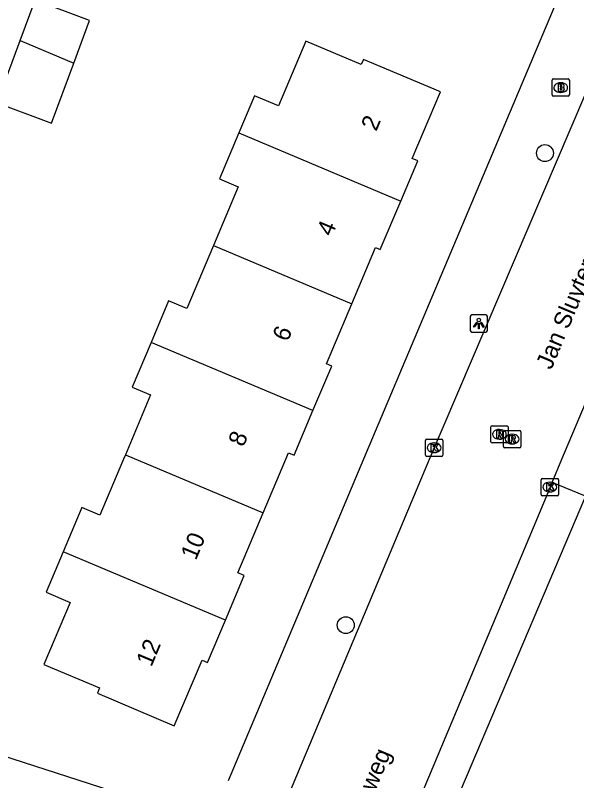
# Model space of a CAD drawing. Extents: x 163268 to 164360, y 381529 to 382285.
# Drawn here: x 163890.23 to 163922.72, y 381981.39 to 382025.7 of the extents above; entities that cross this region are included whole.
import ezdxf

# ---------------------------------------------------------------- set-up
doc = ezdxf.new("R2010")
doc.units = 0
for name, color, linetype in [('IMGEO_Boom', 7, 'Continuous'), ('IMGEO_Brandkraan', 7, 'Continuous'), ('IMGEO_Kolk', 7, 'Continuous'), ('IMGEO_Lichtpunt', 7, 'Continuous'), ('IMGEO_Openbare_ruimte_label', 7, 'Continuous'), ('IMGEO_Pand', 7, 'Continuous'), ('IMGEO_Pand_nummerreeks', 7, 'Continuous'), ('IMGEO_Rijbaan_lokaal_open', 7, 'Continuous'), ('IMGEO_Rioolput', 7, 'Continuous'), ('IMGEO_Voetpad_open', 7, 'Continuous')]:
    doc.layers.add(name, color=color, linetype=linetype)

msp = doc.modelspace()

# ---------------------------------------------------------------- linework, layer by layer
at = {"layer": 'IMGEO_Boom'}
for centre in [(163920.887, 382017.725), (163909.359, 381990.391)]:
    msp.add_circle(centre, 0.489, dxfattribs=at)
at = {"layer": 'IMGEO_Brandkraan'}
for p, q in [((163921.298, 382021.092), (163921.298, 382021.944)), ((163921.373, 382022.018), (163922.225, 382022.018)), ((163922.299, 382021.944), (163922.299, 382021.092)), ((163921.786, 382021.798), (163921.811, 382021.798)), ((163922.225, 382021.018), (163921.373, 382021.018)), ((163921.809, 382021.238), (163921.784, 382021.238))]:
    msp.add_line(p, q, dxfattribs=at)
for points in [[(163921.298, 382021.092), (163921.298, 382021.944)], [(163921.373, 382022.018), (163922.225, 382022.018)], [(163922.299, 382021.944), (163922.299, 382021.092)], [(163921.646, 382021.718), (163921.646, 382021.318), (163921.859, 382021.318)], [(163921.877, 382021.718), (163921.646, 382021.718)], [(163921.825, 382021.637), (163921.771, 382021.637), (163921.771, 382021.561)], [(163921.771, 382021.561), (163921.824, 382021.561)], [(163921.833, 382021.485), (163921.771, 382021.485), (163921.771, 382021.404)], [(163922.225, 382021.018), (163921.373, 382021.018)], [(163921.771, 382021.404), (163921.833, 382021.404)]]:
    msp.add_lwpolyline(points, dxfattribs=at)
for centre, radius, start, end in [((163921.375, 382021.942), 0.0765, 91.552, 178.448), ((163921.375, 382021.942), 0.0765, 91.552, 178.448), ((163922.223, 382021.942), 0.0765, 1.552, 88.448), ((163922.223, 382021.942), 0.0765, 1.552, 88.448), ((163921.826, 382021.599), 0.0379, 267.8285, 90.9355), ((163921.834, 382021.444), 0.0404, 269.8759, 90.5077), ((163921.881, 382021.573), 0.145, 59.4692, 91.5367), ((163921.906, 382021.62), 0.0922, 285.5137, 58.1501), ((163921.911, 382021.428), 0.105, 301.3115, 78.989), ((163921.375, 382021.094), 0.0765, 181.552, 268.448), ((163921.375, 382021.094), 0.0765, 181.552, 268.448), ((163921.865, 382021.569), 0.251, 268.6676, 293.5347), ((163922.223, 382021.094), 0.0765, 271.552, 358.448), ((163922.223, 382021.094), 0.0765, 271.552, 358.448)]:
    msp.add_arc(centre, radius, start, end, dxfattribs=at)
for centre, major_axis, ratio, start_param, end_param in [((163921.785, 382021.518), (-0.387, 0.002), 0.722429, 4.712389, 7.853982), ((163921.81, 382021.518), (-0.39, 0.002), 0.717154, 1.570796, 4.712389)]:
    msp.add_ellipse(centre, major_axis=major_axis, ratio=ratio, start_param=start_param, end_param=end_param, dxfattribs=at)
at = {"layer": 'IMGEO_Kolk'}
for p, q in [((163913.977, 382000.24), (163913.977, 382001.092)), ((163914.052, 382001.166), (163914.904, 382001.166)), ((163914.978, 382001.092), (163914.978, 382000.24)), ((163914.465, 382000.946), (163914.49, 382000.946)), ((163914.488, 382000.386), (163914.463, 382000.386)), ((163914.904, 382000.166), (163914.052, 382000.166)), ((163920.743, 381998.888), (163921.595, 381998.888)), ((163920.668, 381997.962), (163920.668, 381998.814)), ((163921.156, 381998.668), (163921.181, 381998.668)), ((163921.669, 381998.814), (163921.669, 381997.962)), ((163921.179, 381998.108), (163921.154, 381998.108)), ((163921.595, 381997.888), (163920.743, 381997.888))]:
    msp.add_line(p, q, dxfattribs=at)
for points in [[(163913.977, 382000.24), (163913.977, 382001.092)], [(163914.052, 382001.166), (163914.904, 382001.166)], [(163914.978, 382001.092), (163914.978, 382000.24)], [(163914.298, 382000.866), (163914.421, 382000.866), (163914.421, 382000.715), (163914.551, 382000.866), (163914.715, 382000.866), (163914.569, 382000.715), (163914.722, 382000.466), (163914.57, 382000.466), (163914.485, 382000.63), (163914.421, 382000.563), (163914.421, 382000.466), (163914.298, 382000.466), (163914.298, 382000.866)], [(163914.904, 382000.166), (163914.052, 382000.166)], [(163920.743, 381998.888), (163921.595, 381998.888)], [(163920.668, 381997.962), (163920.668, 381998.814)], [(163920.989, 381998.588), (163921.112, 381998.588), (163921.112, 381998.437), (163921.242, 381998.588), (163921.406, 381998.588), (163921.26, 381998.437), (163921.413, 381998.188), (163921.261, 381998.188), (163921.176, 381998.352), (163921.112, 381998.285), (163921.112, 381998.188), (163920.989, 381998.188), (163920.989, 381998.588)], [(163921.669, 381998.814), (163921.669, 381997.962)], [(163921.595, 381997.888), (163920.743, 381997.888)]]:
    msp.add_lwpolyline(points, dxfattribs=at)
for centre, start, end in [((163914.054, 382001.09), 91.552, 178.448), ((163914.054, 382001.09), 91.552, 178.448), ((163914.902, 382001.09), 1.552, 88.448), ((163914.902, 382001.09), 1.552, 88.448), ((163914.054, 382000.242), 181.552, 268.448), ((163914.054, 382000.242), 181.552, 268.448), ((163914.902, 382000.242), 271.552, 358.448), ((163914.902, 382000.242), 271.552, 358.448), ((163920.745, 381998.812), 91.552, 178.448), ((163920.745, 381998.812), 91.552, 178.448), ((163921.593, 381998.812), 1.552, 88.448), ((163921.593, 381998.812), 1.552, 88.448), ((163920.745, 381997.964), 181.552, 268.448), ((163920.745, 381997.964), 181.552, 268.448), ((163921.593, 381997.964), 271.552, 358.448), ((163921.593, 381997.964), 271.552, 358.448)]:
    msp.add_arc(centre, 0.0765, start, end, dxfattribs=at)
for centre, major_axis, ratio, start_param, end_param in [((163914.464, 382000.666), (-0.387, 0.002), 0.722429, 4.712389, 7.853982), ((163914.489, 382000.666), (-0.39, 0.002), 0.717154, 1.570796, 4.712389), ((163921.155, 381998.388), (-0.387, 0.002), 0.722429, 4.712389, 7.853982), ((163921.18, 381998.388), (-0.39, 0.002), 0.717154, 1.570796, 4.712389)]:
    msp.add_ellipse(centre, major_axis=major_axis, ratio=ratio, start_param=start_param, end_param=end_param, dxfattribs=at)
at = {"layer": 'IMGEO_Lichtpunt'}
for p, q in [((163916.562, 382008.264), (163916.562, 382007.457)), ((163916.562, 382008.264), (163916.562, 382007.457)), ((163917.464, 382008.359), (163916.656, 382008.359)), ((163917.464, 382008.359), (163916.656, 382008.359)), ((163917.558, 382007.457), (163917.558, 382008.264)), ((163917.558, 382007.457), (163917.558, 382008.264)), ((163916.656, 382007.363), (163917.464, 382007.363)), ((163916.656, 382007.363), (163917.464, 382007.363))]:
    msp.add_line(p, q, dxfattribs=at)
for points in [[(163916.936, 382007.928), (163916.975, 382007.9), (163916.787, 382007.638), (163916.749, 382007.665), (163916.936, 382007.928)], [(163917.038, 382007.88), (163917.085, 382007.88), (163917.085, 382007.558), (163917.038, 382007.558), (163917.038, 382007.88)], [(163917.148, 382007.9), (163917.186, 382007.927), (163917.373, 382007.665), (163917.334, 382007.637), (163917.148, 382007.9)]]:
    msp.add_lwpolyline(points, dxfattribs=at)
msp.add_circle((163917.061, 382008.062), 0.0994, dxfattribs=at)
for centre, start, end in [((163916.656, 382008.264), 90, 180), ((163916.656, 382008.264), 90, 180), ((163917.464, 382008.264), 0, 90), ((163917.464, 382008.264), 0, 90), ((163916.656, 382007.457), 180, 270), ((163916.656, 382007.457), 180, 270), ((163917.464, 382007.457), 270, 0), ((163917.464, 382007.457), 270, 360)]:
    msp.add_arc(centre, 0.0946, start, end, dxfattribs=at)
at = {"layer": 'IMGEO_Pand'}
for points in [[(163890.507, 382024.239), (163891.376, 382026.577)], [(163893.615, 382022.929), (163894.534, 382025.402), (163891.376, 382026.577)], [(163889.167, 382020.634), (163890.507, 382024.239)], [(163890.507, 382024.239), (163893.615, 382022.929)], [(163912.54, 382014.949), (163913.527, 382017.284), (163913.209, 382017.419), (163914.836, 382021.269), (163910.388, 382023.15), (163910.26, 382022.848), (163907.044, 382024.207), (163905.463, 382020.465), (163904.079, 382021.05), (163903.17, 382018.9)], [(163889.167, 382020.634), (163892.325, 382019.459), (163893.615, 382022.929)], [(163903.17, 382018.9), (163902.046, 382016.242), (163903.136, 382015.781), (163901.7, 382012.383)], [(163903.17, 382018.9), (163912.54, 382014.949)], [(163909.71, 382009.005), (163911.089, 382012.267), (163911.358, 382012.153), (163912.54, 382014.949)], [(163901.7, 382012.383), (163900.153, 382008.724), (163899.106, 382009.167), (163898.092, 382006.768)], [(163901.7, 382012.383), (163909.71, 382009.005)], [(163907.457, 382002.818), (163908.545, 382005.393), (163908.238, 382005.523), (163909.71, 382009.005)], [(163898.092, 382006.768), (163896.993, 382004.169), (163898.057, 382003.72), (163896.604, 382000.258)], [(163907.457, 382002.818), (163898.092, 382006.768)], [(163904.578, 381996.894), (163905.888, 382000), (163906.047, 382000.378), (163906.368, 382000.242), (163907.457, 382002.818)], [(163896.604, 382000.258), (163896.496, 382000), (163895.133, 381996.753), (163894.08, 381997.197), (163893.001, 381994.641)], [(163896.604, 382000.258), (163904.578, 381996.894)], [(163902.391, 381990.68), (163903.48, 381993.259), (163903.111, 381993.415), (163904.578, 381996.894)], [(163893.001, 381994.641), (163892.012, 381992.3), (163893.409, 381991.71), (163891.891, 381988.116), (163895.112, 381986.755), (163894.981, 381986.446), (163899.433, 381984.565), (163901.039, 381988.366), (163901.357, 381988.232), (163902.391, 381990.68)], [(163902.391, 381990.68), (163893.001, 381994.641)]]:
    msp.add_lwpolyline(points, dxfattribs=at)
at = {"layer": 'IMGEO_Rijbaan_lokaal_open'}
for points in [[(163906.035, 381980.488), (163914.197, 382000), (163924.045, 382023.039), (163925.558, 382026.791)], [(163921.296, 381998.657), (163921.858, 382000), (163924.879, 382007.117)], [(163921.296, 381998.657), (163912.293, 381977.155)]]:
    msp.add_lwpolyline(points, dxfattribs=at)
at = {"layer": 'IMGEO_Rioolput'}
for p, q in [((163917.749, 382001.016), (163917.749, 382001.868)), ((163917.824, 382001.942), (163918.676, 382001.942)), ((163918.237, 382001.722), (163918.262, 382001.722)), ((163918.487, 382000.738), (163918.487, 382001.59)), ((163918.562, 382001.664), (163919.414, 382001.664)), ((163918.75, 382001.868), (163918.75, 382001.016)), ((163919.488, 382001.59), (163919.488, 382000.738)), ((163918.26, 382001.162), (163918.235, 382001.162)), ((163918.975, 382001.444), (163919, 382001.444)), ((163918.676, 382000.942), (163917.824, 382000.942)), ((163919.414, 382000.664), (163918.562, 382000.664)), ((163918.998, 382000.884), (163918.973, 382000.884))]:
    msp.add_line(p, q, dxfattribs=at)
for points in [[(163917.749, 382001.016), (163917.749, 382001.868)], [(163917.824, 382001.942), (163918.676, 382001.942)], [(163918.338, 382001.64), (163918.086, 382001.642), (163918.086, 382001.242)], [(163918.264, 382001.561), (163918.21, 382001.561), (163918.21, 382001.48)], [(163918.487, 382000.738), (163918.487, 382001.59)], [(163918.562, 382001.664), (163919.414, 382001.664)], [(163918.75, 382001.868), (163918.75, 382001.016)], [(163919.488, 382001.59), (163919.488, 382000.738)], [(163918.086, 382001.242), (163918.21, 382001.242), (163918.21, 382001.404), (163918.221, 382001.404)], [(163918.21, 382001.48), (163918.262, 382001.48)], [(163918.268, 382001.375), (163918.339, 382001.242), (163918.479, 382001.242), (163918.414, 382001.368)], [(163919.076, 382001.362), (163918.824, 382001.364), (163918.824, 382000.964)], [(163918.824, 382000.964), (163918.948, 382000.964), (163918.948, 382001.126), (163918.959, 382001.126)], [(163919.002, 382001.283), (163918.948, 382001.283), (163918.948, 382001.202)], [(163918.948, 382001.202), (163919, 382001.202)], [(163919.006, 382001.097), (163919.077, 382000.964), (163919.217, 382000.964), (163919.152, 382001.09)], [(163918.676, 382000.942), (163917.824, 382000.942)], [(163919.414, 382000.664), (163918.562, 382000.664)]]:
    msp.add_lwpolyline(points, dxfattribs=at)
for centre, radius, start, end in [((163917.826, 382001.866), 0.0765, 91.552, 178.448), ((163917.826, 382001.866), 0.0765, 91.552, 178.448), ((163918.27, 382001.465), 0.0964, 77.0061, 93.1865), ((163918.284, 382001.522), 0.0378, 276.6634, 79.6772), ((163918.337, 382001.53), 0.109, 350.3612, 89.416), ((163918.335, 382001.53), 0.112, 277.5842, 350.9817), ((163918.564, 382001.588), 0.0765, 91.552, 178.448), ((163918.564, 382001.588), 0.0765, 91.552, 178.448), ((163918.674, 382001.866), 0.0765, 1.552, 88.448), ((163918.674, 382001.866), 0.0765, 1.552, 88.448), ((163919.412, 382001.588), 0.0765, 1.552, 88.448), ((163919.412, 382001.588), 0.0765, 1.552, 88.448), ((163918.22, 382001.351), 0.0533, 26.0293, 88.6989), ((163918.246, 382001.669), 0.19, 274.7715, 282.9687), ((163918.319, 382001.315), 0.108, 29.5134, 73.7905), ((163918.958, 382001.073), 0.0533, 26.0293, 88.6989), ((163918.984, 382001.391), 0.19, 274.7715, 282.9687), ((163919.008, 382001.187), 0.0964, 77.0061, 93.1865), ((163919.022, 382001.244), 0.0378, 276.6634, 79.6772), ((163919.075, 382001.252), 0.109, 350.3612, 89.416), ((163919.073, 382001.252), 0.112, 277.5842, 350.9817), ((163919.057, 382001.037), 0.108, 29.5134, 73.7905), ((163917.826, 382001.018), 0.0765, 181.552, 268.448), ((163917.826, 382001.018), 0.0765, 181.552, 268.448), ((163918.564, 382000.74), 0.0765, 181.552, 268.448), ((163918.564, 382000.74), 0.0765, 181.552, 268.448), ((163918.674, 382001.018), 0.0765, 271.552, 358.448), ((163918.674, 382001.018), 0.0765, 271.552, 358.448), ((163919.412, 382000.74), 0.0765, 271.552, 358.448), ((163919.412, 382000.74), 0.0765, 271.552, 358.448)]:
    msp.add_arc(centre, radius, start, end, dxfattribs=at)
for centre, major_axis, ratio, start_param, end_param in [((163918.236, 382001.442), (-0.387, 0.002), 0.722429, 4.712389, 7.853982), ((163918.261, 382001.442), (-0.39, 0.002), 0.717154, 1.570796, 4.712389), ((163918.974, 382001.164), (-0.387, 0.002), 0.722429, 4.712389, 7.853982), ((163918.999, 382001.164), (-0.39, 0.002), 0.717154, 1.570796, 4.712389)]:
    msp.add_ellipse(centre, major_axis=major_axis, ratio=ratio, start_param=start_param, end_param=end_param, dxfattribs=at)
at = {"layer": 'IMGEO_Voetpad_open'}
for points in [[(163921.794, 382027.056), (163910.392, 382000), (163902.548, 381981.388)], [(163923.233, 381997.859), (163921.296, 381998.657)], [(163923.233, 381997.859), (163913.877, 381975.828)], [(163899.009, 381979.765), (163876.662, 381986.975)]]:
    msp.add_lwpolyline(points, dxfattribs=at)

# ---------------------------------------------------------------- texts
at = {"layer": 'IMGEO_Openbare_ruimte_label'}
for rotation, p in [(67.2831, (163921.254, 382005.138)), (67.4859, (163908.24, 381973.927))]:
    msp.add_text('Jan Sluytersweg', height=1, rotation=rotation, dxfattribs=at).set_placement(p)
at = {"layer": 'IMGEO_Pand_nummerreeks'}
for s, rotation, p in [('2', 67.1769, (163911.124, 382018.944)), ('4', 67.1769, (163908.559, 382012.852)), ('6', 67.1769, (163905.995, 382006.759)), ('8', 67.1769, (163903.433, 382000.668)), ('10', 67.3482, (163900.685, 381994.107)), ('12', 67.3482, (163898.109, 381987.937))]:
    msp.add_text(s, height=1, rotation=rotation, dxfattribs=at).set_placement(p)

doc.saveas('drawing.dxf')
